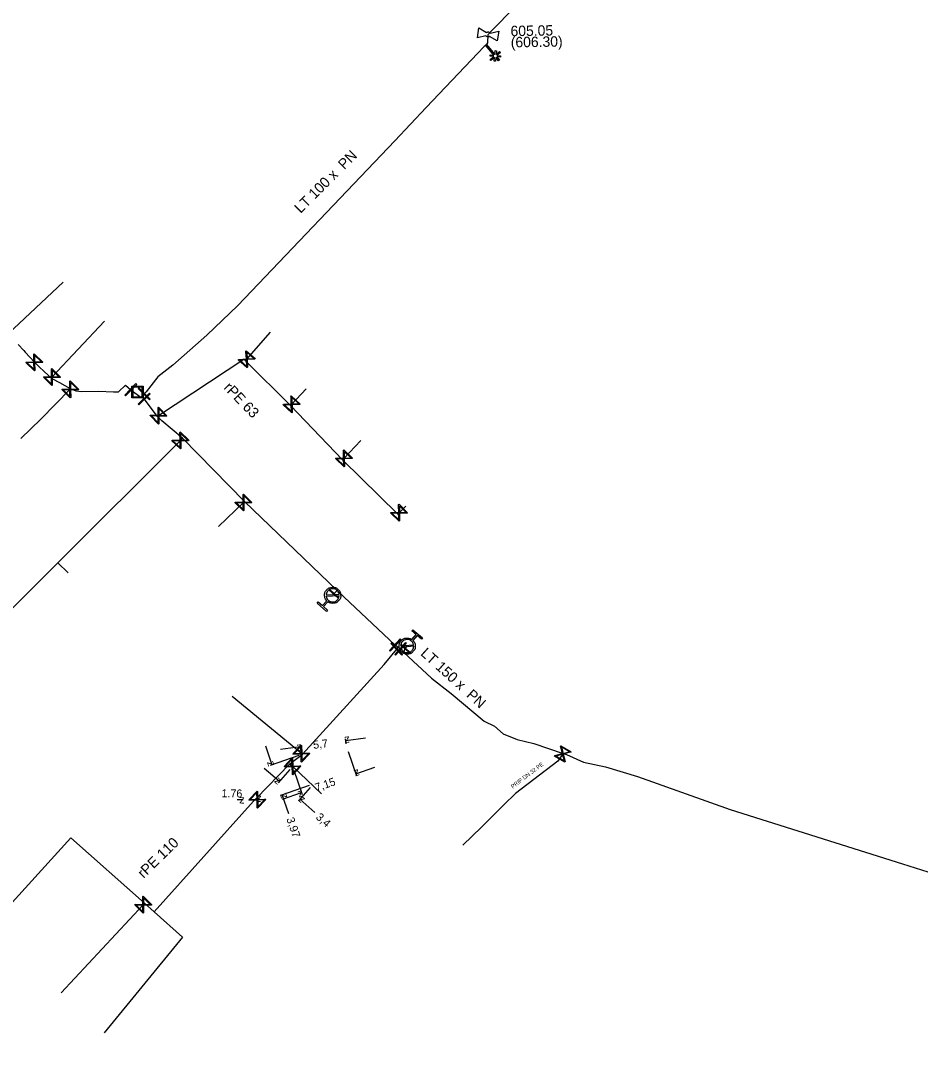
# Model space of a CAD drawing. Extents: x -643842 to -636370, y -1119190 to -1110210.
# Drawn here: x -640755.5 to -640643.2, y -1114941.6 to -1114813 of the extents above; entities that cross this region are included whole.
import ezdxf

# ---------------------------------------------------------------- set-up
doc = ezdxf.new("R2010")
doc.units = 0
for name, color, linetype in [('2', 7, 'Continuous'), ('22', 7, 'Continuous'), ('Default', 7, 'Continuous'), ('Level 10', 7, 'Continuous'), ('Level 16', 7, 'Continuous'), ('Level 18', 7, 'Continuous'), ('Level 20', 7, 'Continuous'), ('Level 21', 7, 'Continuous'), ('Level 23', 7, 'Continuous'), ('Level 27', 7, 'Continuous'), ('Level 28', 7, 'Continuous'), ('Level 33', 7, 'Continuous')]:
    doc.layers.add(name, color=color, linetype=linetype)

msp = doc.modelspace()

# ---------------------------------------------------------------- linework, layer by layer
at = {"layer": '2'}
msp.add_lwpolyline([(-640696.08, -1114817.56), (-640695.73, -1114817.97), (-640695.85, -1114818.07), (-640696.19, -1114817.66), (-640696.24, -1114818.13), (-640696.39, -1114818.11), (-640696.35, -1114817.65), (-640696.79, -1114818.02), (-640696.89, -1114817.9), (-640696.44, -1114817.52), (-640696.91, -1114817.48), (-640696.9, -1114817.33), (-640696.44, -1114817.37), (-640697.45, -1114816.15), (-640697.33, -1114816.05), (-640696.32, -1114817.27), (-640696.27, -1114816.8), (-640696.12, -1114816.82), (-640696.16, -1114817.29), (-640695.71, -1114816.91), (-640695.61, -1114817.03), (-640696.05, -1114817.4), (-640695.59, -1114817.44), (-640695.6, -1114817.6), (-640696.08, -1114817.56)], dxfattribs=at)
at = {"layer": 'Default'}
for points in [[(-640697.36, -1114814.54), (-640697.32, -1114814.51), (-640697.27, -1114814.49), (-640697.19, -1114814.46), (-640697.11, -1114814.47), (-640697.03, -1114814.48), (-640696.96, -1114814.54), (-640696.92, -1114814.57), (-640696.89, -1114814.62)], [(-640696.96, -1114815.02), (-640697, -1114815.05), (-640697.05, -1114815.07), (-640697.13, -1114815.1), (-640697.21, -1114815.09), (-640697.29, -1114815.08), (-640697.36, -1114815.02), (-640697.4, -1114814.99), (-640697.43, -1114814.94)], [(-640717.29, -1114885.52), (-640717.54, -1114885.26), (-640717.56, -1114884.89), (-640717.58, -1114884.48), (-640717.3, -1114884.17), (-640717.02, -1114883.86), (-640716.61, -1114883.84), (-640716.2, -1114883.82), (-640715.89, -1114884.1), (-640715.58, -1114884.38), (-640715.56, -1114884.79), (-640715.54, -1114885.2), (-640715.81, -1114885.51), (-640716.09, -1114885.82), (-640716.5, -1114885.84), (-640716.87, -1114885.87), (-640717.16, -1114885.64)], [(-640715.75, -1114884.71), (-640715.8, -1114884.44), (-640716.01, -1114884.24), (-640716.26, -1114884.02), (-640716.6, -1114884.03), (-640716.93, -1114884.05), (-640717.16, -1114884.3), (-640717.35, -1114884.52), (-640717.37, -1114884.79)], [(-640717.36, -1114884.98), (-640717.32, -1114885.25), (-640717.1, -1114885.45), (-640716.85, -1114885.68), (-640716.52, -1114885.66), (-640716.18, -1114885.64), (-640715.95, -1114885.39), (-640715.76, -1114885.17), (-640715.74, -1114884.89)], [(-640706.54, -1114890.49), (-640706.28, -1114890.74), (-640706.25, -1114891.11), (-640706.22, -1114891.52), (-640706.49, -1114891.84), (-640706.76, -1114892.15), (-640707.17, -1114892.19), (-640707.58, -1114892.22), (-640707.9, -1114891.95), (-640708.21, -1114891.69), (-640708.25, -1114891.27), (-640708.28, -1114890.86), (-640708.01, -1114890.54), (-640707.75, -1114890.23), (-640707.33, -1114890.19), (-640706.97, -1114890.16), (-640706.68, -1114890.37)], [(-640706.45, -1114891.03), (-640706.5, -1114890.76), (-640706.73, -1114890.57), (-640706.98, -1114890.35), (-640707.32, -1114890.38), (-640707.65, -1114890.4), (-640707.87, -1114890.66), (-640708.06, -1114890.89), (-640708.06, -1114891.17)], [(-640708.05, -1114891.35), (-640708, -1114891.62), (-640707.78, -1114891.81), (-640707.52, -1114892.02), (-640707.18, -1114892), (-640706.85, -1114891.97), (-640706.63, -1114891.71), (-640706.44, -1114891.49), (-640706.44, -1114891.21)]]:
    msp.add_open_spline(points, degree=3, dxfattribs=at)
at = {"layer": 'Level 10'}
for points in [[(-640714.87, -1114903.4), (-640714.95, -1114902.77)], [(-640712.44, -1114902.7), (-640714.92, -1114903.02)], [(-640724.95, -1114903.65), (-640724.13, -1114906.02)], [(-640723.05, -1114904.06), (-640720.57, -1114903.74)], [(-640720.52, -1114904.13), (-640720.6, -1114903.49)], [(-640714.64, -1114904.37), (-640713.6, -1114907.41)], [(-640720.78, -1114904.87), (-640724.37, -1114906.1)], [(-640725.09, -1114906.42), (-640723.21, -1114908.07)], [(-640721.9, -1114906.59), (-640723.38, -1114908.26)], [(-640721.41, -1114906.69), (-640720.37, -1114909.73)], [(-640711.32, -1114906.37), (-640713.69, -1114907.18)], [(-640719.49, -1114908.62), (-640723.08, -1114909.85)], [(-640722.03, -1114912.14), (-640722.85, -1114909.77)], [(-640722.82, -1114910.3), (-640720.45, -1114909.49)], [(-640719.35, -1114908.84), (-640720.82, -1114910.51)], [(-640728.46, -1114910.35), (-640727.71, -1114910.36)], [(-640725.2, -1114910.39), (-640725.95, -1114910.38)], [(-640718.78, -1114911.97), (-640720.66, -1114910.32)]]:
    msp.add_lwpolyline(points, dxfattribs=at)
at = {"layer": 'Level 16'}
for points in [[(-640727.35, -1114854.29), (-640726.22, -1114855.28), (-640726.26, -1114855.33), (-640726.39, -1114855.33), (-640727.23, -1114855.39), (-640727.17, -1114856.36), (-640727.21, -1114856.41), (-640728.34, -1114855.42), (-640728.29, -1114855.37), (-640727.32, -1114855.31), (-640727.38, -1114854.47), (-640727.39, -1114854.34), (-640727.35, -1114854.29)], [(-640727.29, -1114854.47), (-640727.24, -1114855.3), (-640726.4, -1114855.25), (-640727.29, -1114854.47)], [(-640753.81, -1114854.68), (-640752.74, -1114855.73), (-640752.79, -1114855.78), (-640752.92, -1114855.78), (-640753.76, -1114855.78), (-640753.75, -1114856.75), (-640753.8, -1114856.8), (-640754.86, -1114855.74), (-640754.82, -1114855.7), (-640753.85, -1114855.7), (-640753.85, -1114854.86), (-640753.85, -1114854.73), (-640753.81, -1114854.68)], [(-640753.84, -1114856.63), (-640753.85, -1114855.78), (-640754.69, -1114855.79), (-640753.84, -1114856.63)], [(-640753.76, -1114854.86), (-640753.76, -1114855.69), (-640752.92, -1114855.69), (-640753.76, -1114854.86)], [(-640727.26, -1114856.24), (-640727.32, -1114855.4), (-640728.16, -1114855.45), (-640727.26, -1114856.24)], [(-640751.62, -1114856.52), (-640750.55, -1114857.58), (-640750.6, -1114857.62), (-640750.73, -1114857.62), (-640751.57, -1114857.63), (-640751.56, -1114858.6), (-640751.61, -1114858.64), (-640752.67, -1114857.59), (-640752.63, -1114857.54), (-640751.66, -1114857.54), (-640751.66, -1114856.7), (-640751.66, -1114856.57), (-640751.62, -1114856.52)], [(-640751.57, -1114856.7), (-640751.57, -1114857.54), (-640750.73, -1114857.53), (-640751.57, -1114856.7)], [(-640751.65, -1114858.47), (-640751.65, -1114857.63), (-640752.5, -1114857.63), (-640751.65, -1114858.47)], [(-640749.32, -1114858.06), (-640748.25, -1114859.12), (-640748.3, -1114859.16), (-640748.43, -1114859.16), (-640749.27, -1114859.16), (-640749.26, -1114860.13), (-640749.31, -1114860.18), (-640750.37, -1114859.13), (-640750.33, -1114859.08), (-640749.35, -1114859.08), (-640749.36, -1114858.24), (-640749.36, -1114858.11), (-640749.32, -1114858.06)], [(-640749.27, -1114858.24), (-640749.27, -1114859.08), (-640748.43, -1114859.07), (-640749.27, -1114858.24)], [(-640742.51, -1114859.83), (-640741.11, -1114858.4), (-640741.02, -1114858.49), (-640742.42, -1114859.91), (-640742.51, -1114859.83)], [(-640749.35, -1114860.01), (-640749.35, -1114859.16), (-640750.2, -1114859.17), (-640749.35, -1114860.01)], [(-640739.32, -1114859.66), (-640740.76, -1114861.05), (-640740.85, -1114860.96), (-640739.41, -1114859.57), (-640739.32, -1114859.66)], [(-640740.75, -1114858.92), (-640739.33, -1114860.33), (-640739.42, -1114860.42), (-640740.84, -1114859), (-640740.75, -1114858.92)], [(-640721.72, -1114859.93), (-640720.62, -1114860.95), (-640720.66, -1114861), (-640720.79, -1114861), (-640721.63, -1114861.03), (-640721.6, -1114862), (-640721.64, -1114862.05), (-640722.74, -1114861.03), (-640722.7, -1114860.98), (-640721.72, -1114860.95), (-640721.75, -1114860.11), (-640721.76, -1114859.98), (-640721.72, -1114859.93)], [(-640721.66, -1114860.11), (-640721.64, -1114860.94), (-640720.8, -1114860.91), (-640721.66, -1114860.11)], [(-640738.29, -1114861.34), (-640737.24, -1114862.42), (-640737.29, -1114862.46), (-640737.42, -1114862.46), (-640738.26, -1114862.45), (-640738.27, -1114863.42), (-640738.32, -1114863.46), (-640739.36, -1114862.39), (-640739.32, -1114862.34), (-640738.34, -1114862.36), (-640738.33, -1114861.52), (-640738.34, -1114861.39), (-640738.29, -1114861.34)], [(-640738.25, -1114861.52), (-640738.26, -1114862.36), (-640737.42, -1114862.37), (-640738.25, -1114861.52)], [(-640721.69, -1114861.88), (-640721.72, -1114861.03), (-640722.56, -1114861.06), (-640721.69, -1114861.88)], [(-640738.35, -1114863.29), (-640738.34, -1114862.45), (-640739.19, -1114862.44), (-640738.35, -1114863.29)], [(-640735.59, -1114864.44), (-640734.5, -1114865.48), (-640734.55, -1114865.53), (-640734.68, -1114865.53), (-640735.52, -1114865.55), (-640735.5, -1114866.52), (-640735.54, -1114866.56), (-640736.63, -1114865.53), (-640736.58, -1114865.48), (-640735.61, -1114865.46), (-640735.63, -1114864.62), (-640735.63, -1114864.49), (-640735.59, -1114864.44)], [(-640735.54, -1114864.62), (-640735.52, -1114865.46), (-640734.68, -1114865.44), (-640735.54, -1114864.62)], [(-640735.59, -1114866.39), (-640735.61, -1114865.55), (-640736.45, -1114865.57), (-640735.59, -1114866.39)], [(-640715.18, -1114866.68), (-640714.09, -1114867.72), (-640714.14, -1114867.77), (-640714.27, -1114867.76), (-640715.11, -1114867.78), (-640715.08, -1114868.75), (-640715.13, -1114868.8), (-640716.21, -1114867.77), (-640716.17, -1114867.72), (-640715.2, -1114867.7), (-640715.22, -1114866.86), (-640715.22, -1114866.73), (-640715.18, -1114866.68)], [(-640715.13, -1114866.86), (-640715.11, -1114867.7), (-640714.27, -1114867.68), (-640715.13, -1114866.86)], [(-640715.17, -1114868.63), (-640715.19, -1114867.79), (-640716.03, -1114867.81), (-640715.17, -1114868.63)], [(-640727.7, -1114872.19), (-640726.63, -1114873.25), (-640726.68, -1114873.29), (-640726.8, -1114873.29), (-640727.64, -1114873.29), (-640727.64, -1114874.26), (-640727.69, -1114874.31), (-640728.75, -1114873.26), (-640728.7, -1114873.21), (-640727.73, -1114873.21), (-640727.74, -1114872.37), (-640727.74, -1114872.24), (-640727.7, -1114872.19)], [(-640727.65, -1114872.37), (-640727.65, -1114873.21), (-640726.81, -1114873.2), (-640727.65, -1114872.37)], [(-640727.73, -1114874.14), (-640727.73, -1114873.29), (-640728.57, -1114873.3), (-640727.73, -1114874.14)], [(-640708.27, -1114873.47), (-640707.21, -1114874.53), (-640707.26, -1114874.58), (-640707.38, -1114874.57), (-640708.22, -1114874.58), (-640708.22, -1114875.55), (-640708.26, -1114875.59), (-640709.33, -1114874.54), (-640709.28, -1114874.49), (-640708.31, -1114874.49), (-640708.32, -1114873.65), (-640708.32, -1114873.52), (-640708.27, -1114873.47)], [(-640708.23, -1114873.65), (-640708.22, -1114874.49), (-640707.39, -1114874.48), (-640708.23, -1114873.65)], [(-640708.31, -1114875.42), (-640708.31, -1114874.58), (-640709.15, -1114874.58), (-640708.31, -1114875.42)], [(-640716.93, -1114884.12), (-640715.82, -1114885.13), (-640715.88, -1114885.2), (-640716.99, -1114884.19), (-640716.93, -1114884.12)], [(-640708.02, -1114890.36), (-640709.36, -1114891.84), (-640709.45, -1114891.75), (-640708.11, -1114890.27), (-640708.02, -1114890.36)], [(-640709.19, -1114890.79), (-640707.82, -1114892.24), (-640707.91, -1114892.33), (-640709.28, -1114890.87), (-640709.19, -1114890.79)], [(-640707.38, -1114890.85), (-640708.72, -1114892.33), (-640708.81, -1114892.24), (-640707.47, -1114890.76), (-640707.38, -1114890.85)], [(-640708.01, -1114890.96), (-640706.9, -1114891.97), (-640706.96, -1114892.04), (-640708.07, -1114891.03), (-640708.01, -1114890.96)], [(-640719.4, -1114904.6), (-640720.44, -1114905.68), (-640720.49, -1114905.64), (-640720.49, -1114905.51), (-640720.5, -1114904.67), (-640721.47, -1114904.69), (-640721.52, -1114904.64), (-640720.48, -1114903.56), (-640720.43, -1114903.61), (-640720.42, -1114904.58), (-640719.58, -1114904.56), (-640719.45, -1114904.56), (-640719.4, -1114904.6)], [(-640721.35, -1114904.6), (-640720.5, -1114904.58), (-640720.52, -1114903.74), (-640721.35, -1114904.6)], [(-640719.58, -1114904.65), (-640720.41, -1114904.67), (-640720.4, -1114905.5), (-640719.58, -1114904.65)], [(-640688.09, -1114903.63), (-640686.8, -1114904.38), (-640686.83, -1114904.43), (-640686.95, -1114904.46), (-640687.76, -1114904.68), (-640687.51, -1114905.62), (-640687.55, -1114905.67), (-640688.84, -1114904.92), (-640688.81, -1114904.87), (-640687.87, -1114904.62), (-640688.09, -1114903.81), (-640688.13, -1114903.68), (-640688.09, -1114903.63)], [(-640687.63, -1114905.52), (-640687.85, -1114904.7), (-640688.66, -1114904.92), (-640687.63, -1114905.52)], [(-640688, -1114903.79), (-640687.79, -1114904.6), (-640686.98, -1114904.38), (-640688, -1114903.79)], [(-640720.51, -1114906.19), (-640721.54, -1114907.27), (-640721.59, -1114907.23), (-640721.59, -1114907.1), (-640721.61, -1114906.26), (-640722.58, -1114906.29), (-640722.63, -1114906.24), (-640721.6, -1114905.15), (-640721.55, -1114905.2), (-640721.53, -1114906.17), (-640720.69, -1114906.15), (-640720.56, -1114906.14), (-640720.51, -1114906.19)], [(-640722.46, -1114906.19), (-640721.62, -1114906.17), (-640721.64, -1114905.33), (-640722.46, -1114906.19)], [(-640720.69, -1114906.24), (-640721.53, -1114906.26), (-640721.5, -1114907.09), (-640720.69, -1114906.24)], [(-640724.89, -1114910.36), (-640725.93, -1114911.44), (-640725.98, -1114911.39), (-640725.98, -1114911.27), (-640725.99, -1114910.43), (-640726.96, -1114910.44), (-640727.01, -1114910.4), (-640725.97, -1114909.32), (-640725.92, -1114909.36), (-640725.91, -1114910.34), (-640725.07, -1114910.32), (-640724.94, -1114910.31), (-640724.89, -1114910.36)], [(-640726.84, -1114910.35), (-640725.99, -1114910.34), (-640726.01, -1114909.5), (-640726.84, -1114910.35)], [(-640725.07, -1114910.41), (-640725.9, -1114910.42), (-640725.89, -1114911.26), (-640725.07, -1114910.41)], [(-640740.21, -1114922.44), (-640739.15, -1114923.5), (-640739.2, -1114923.55), (-640739.33, -1114923.55), (-640740.17, -1114923.54), (-640740.17, -1114924.51), (-640740.21, -1114924.56), (-640741.27, -1114923.5), (-640741.22, -1114923.45), (-640740.25, -1114923.46), (-640740.25, -1114922.62), (-640740.25, -1114922.49), (-640740.21, -1114922.44)], [(-640740.16, -1114922.62), (-640740.17, -1114923.46), (-640739.33, -1114923.46), (-640740.16, -1114922.62)], [(-640740.25, -1114924.39), (-640740.25, -1114923.54), (-640741.09, -1114923.54), (-640740.25, -1114924.39)]]:
    msp.add_lwpolyline(points, dxfattribs=at)
at = {"layer": 'Level 18'}
for points in [[(-640740.22, -1114858.71), (-640740.22, -1114860.16), (-640741.64, -1114860.16), (-640741.64, -1114858.71), (-640740.22, -1114858.71)], [(-640741.52, -1114858.83), (-640741.52, -1114860.04), (-640740.34, -1114860.04), (-640740.34, -1114858.83), (-640741.52, -1114858.83)]]:
    msp.add_lwpolyline(points, dxfattribs=at)
at = {"layer": 'Level 21'}
for points in [[(-640697.39, -1114816.1), (-640697.19, -1114815.83), (-640697.16, -1114814.78), (-640696.6, -1114814.21), (-640688.64, -1114806.06)], [(-640697.39, -1114816.1), (-640697.63, -1114816.3), (-640704.89, -1114823.92), (-640708.8, -1114828.05), (-640728.41, -1114848.64), (-640732.26, -1114852.36), (-640736.5, -1114856.1), (-640738.38, -1114857.54), (-640739.86, -1114859.41), (-640740.08, -1114859.67), (-640740.39, -1114859.98)], [(-640755.8, -1114853.51), (-640755.13, -1114854.27), (-640754.94, -1114854.48), (-640753.76, -1114855.71), (-640753.26, -1114856.25), (-640752.55, -1114856.91), (-640751.71, -1114857.68), (-640751.52, -1114857.82), (-640750.67, -1114858.26), (-640749.32, -1114859.02), (-640748.63, -1114859.3), (-640747.9, -1114859.4), (-640745.81, -1114859.36), (-640743.91, -1114859.41), (-640743.29, -1114859.41), (-640742.4, -1114858.58), (-640741.77, -1114859.16), (-640740.46, -1114860.13)], [(-640738.43, -1114862.49), (-640738.3, -1114862.4), (-640727.64, -1114855.36), (-640727.45, -1114855.54), (-640721.82, -1114861.14), (-640715.31, -1114867.9), (-640708.44, -1114874.7), (-640708.36, -1114874.78)], [(-640738.43, -1114862.49), (-640740.09, -1114860.31), (-640740.39, -1114859.98)], [(-640708.37, -1114891.35), (-640708.74, -1114891.06), (-640715.88, -1114884.38), (-640716.01, -1114884.26), (-640727.58, -1114873.14), (-640735.32, -1114865.23), (-640737.88, -1114863.06), (-640738.43, -1114862.49)], [(-640781.34, -1114950.58), (-640779.77, -1114948.78), (-640749.26, -1114915.15), (-640740.04, -1114923.31), (-640738.84, -1114924.37), (-640726.44, -1114910.57), (-640726.12, -1114910.21), (-640721.89, -1114905.91), (-640720.31, -1114904.7), (-640710.11, -1114893.5), (-640708.55, -1114891.56), (-640708.37, -1114891.35)], [(-640708.37, -1114891.35), (-640708.09, -1114891.55), (-640707.73, -1114891.92), (-640707.66, -1114891.99), (-640704.2, -1114895.18), (-640701.75, -1114897.1), (-640697.63, -1114900.57), (-640696.36, -1114901.2), (-640695.26, -1114902.14), (-640693.54, -1114902.85), (-640691.43, -1114903.35), (-640687.78, -1114904.59), (-640687.37, -1114904.73), (-640685.24, -1114905.7), (-640682.51, -1114906.27), (-640678.49, -1114907.48), (-640666.92, -1114911.6), (-640645.4, -1114918.38), (-640624.07, -1114925.14)]]:
    msp.add_lwpolyline(points, dxfattribs=at)
at = {"layer": 'Level 23'}
for points in [[(-640757.12, -1114852.21), (-640757.05, -1114852.17), (-640750.21, -1114845.72)], [(-640751.71, -1114857.68), (-640751.61, -1114857.58), (-640745.05, -1114850.58)], [(-640727.45, -1114855.54), (-640727.28, -1114855.35), (-640724.33, -1114851.98)], [(-640749.32, -1114859.02), (-640749.33, -1114859.11), (-640752.98, -1114862.85), (-640755.49, -1114865.26)], [(-640721.82, -1114861.14), (-640721.68, -1114860.99), (-640719.85, -1114859.03)], [(-640735.32, -1114865.23), (-640735.57, -1114865.5), (-640750.88, -1114880.78), (-640762.46, -1114892.36), (-640761.31, -1114893.61)], [(-640715.31, -1114867.9), (-640715.15, -1114867.74), (-640713.02, -1114865.5)], [(-640727.58, -1114873.14), (-640727.69, -1114873.25), (-640730.82, -1114876.25)], [(-640708.44, -1114874.7), (-640708.27, -1114874.53), (-640707.41, -1114873.7)], [(-640750.88, -1114880.78), (-640749.56, -1114882.02)], [(-640716.56, -1114884.84), (-640716.4, -1114884.66), (-640716.01, -1114884.26)], [(-640707.66, -1114891.99), (-640707.49, -1114891.5), (-640707.25, -1114891.19)], [(-640720.31, -1114904.7), (-640720.46, -1114904.62), (-640729.09, -1114897.48)], [(-640687.78, -1114904.59), (-640687.82, -1114904.65), (-640688.46, -1114905.58), (-640693.72, -1114909.59), (-640695.2, -1114911.04), (-640697.98, -1114913.82), (-640700.29, -1114916.04)], [(-640721.89, -1114905.91), (-640721.57, -1114906.21), (-640717.94, -1114909.66)], [(-640740.04, -1114923.31), (-640740.21, -1114923.5), (-640750.44, -1114934.5)], [(-640738.84, -1114924.37), (-640735.31, -1114927.54), (-640745.07, -1114939.5)]]:
    msp.add_lwpolyline(points, dxfattribs=at)
at = {"layer": 'Level 28'}
for points in [[(-640698.49, -1114815.2), (-640698.3, -1114813.97), (-640697.36, -1114814.54)], [(-640696.89, -1114814.62), (-640695.83, -1114814.36), (-640696.02, -1114815.59), (-640696.96, -1114815.02)], [(-640697.43, -1114814.94), (-640698.49, -1114815.2)]]:
    msp.add_lwpolyline(points, dxfattribs=at)
at = {"layer": 'Level 33'}
for points in [[(-640717.37, -1114884.79), (-640715.75, -1114884.71)], [(-640715.74, -1114884.89), (-640717.36, -1114884.98)], [(-640717.16, -1114885.64), (-640717.71, -1114886.25), (-640717.19, -1114886.72), (-640717.32, -1114886.85), (-640718.48, -1114885.81), (-640718.35, -1114885.67), (-640717.84, -1114886.13), (-640717.29, -1114885.52)], [(-640706.68, -1114890.37), (-640706.15, -1114889.74), (-640706.67, -1114889.3), (-640706.55, -1114889.16), (-640705.36, -1114890.17), (-640705.48, -1114890.31), (-640706.01, -1114889.86), (-640706.54, -1114890.49)], [(-640708.06, -1114891.17), (-640706.45, -1114891.03)], [(-640706.44, -1114891.21), (-640708.05, -1114891.35)]]:
    msp.add_lwpolyline(points, dxfattribs=at)

# ---------------------------------------------------------------- texts
at = {"layer": '22'}
msp.add_text('PRIP DN 32 PE', height=0.5, rotation=37.3204, dxfattribs=at).set_placement((-640694.06, -1114909.01))
at = {"layer": 'Level 10'}
for s, rotation, p in [('5,7', 7.2793, (-640718.94, -1114904.04)), ('z', 187.2793, (-640714.49, -1114902.46)), ('z', 7.2793, (-640721.01, -1114904.3)), ('z', 288.932, (-640724.77, -1114905.7)), ('z', 198.8797, (-640713.37, -1114906.54)), ('z', 318.6242, (-640723.92, -1114908.12)), ('7,15', 18.8797, (-640718.57, -1114909.37)), ('1.76', 359.3491, (-640730.44, -1114910.08)), ('z', 108.932, (-640722.21, -1114910.08)), ('z', 18.8797, (-640720.76, -1114910.13)), ('z', 359.3491, (-640728.22, -1114910.85)), ('z', 179.3491, (-640725.44, -1114909.89)), ('z', 138.6242, (-640719.95, -1114910.28)), ('3,4', 318.6242, (-640718.74, -1114912.68)), ('3,97', 288.932, (-640722.35, -1114912.77))]:
    msp.add_text(s, height=1, rotation=rotation, dxfattribs=at).set_placement(p)
at = {"layer": 'Level 20'}
for s, rotation, p in [('LT 100 x  PN ', 45.0788, (-640720.56, -1114837.2)), ('rPE 63', 313.9601, (-640730.24, -1114858.98)), ('LT 150 x  PN ', 317.7484, (-640705.67, -1114892.23)), ('rPE 110', 44.2851, (-640740.16, -1114920.28))]:
    msp.add_text(s, height=1.3, rotation=rotation, dxfattribs=at).set_placement(p)
at = {"layer": 'Level 27'}
for s, p in [('605.05', (-640694.34, -1114815)), ('(606.30)', (-640694.31, -1114816.4))]:
    msp.add_text(s, height=1.3, rotation=1, dxfattribs=at).set_placement(p)

doc.saveas('drawing.dxf')
